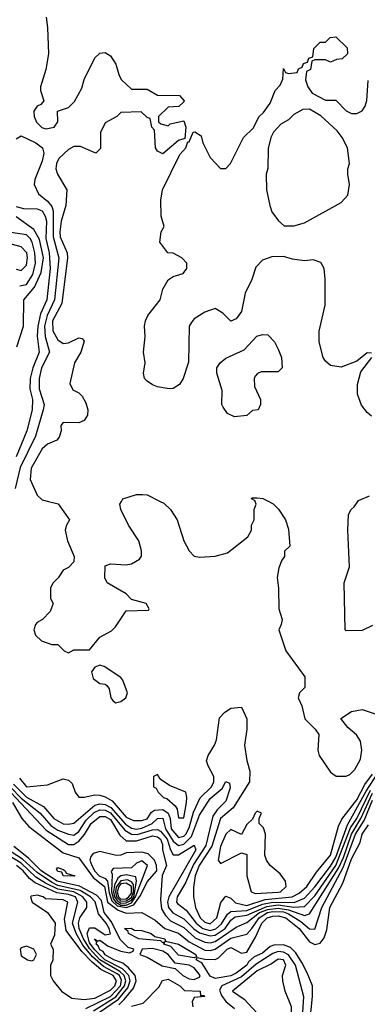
# Model space of a CAD drawing. Header units: inches. Extents: x 2380053 to 2584298, y 380219 to 546618.
# Tile 692 of 788: x 2541824 to 2543150, y 478080 to 481840. Entities that reach past the tile are written whole.
import ezdxf

# ---------------------------------------------------------------- set-up
doc = ezdxf.new("R2010")
doc.units = ezdxf.units.IN
doc.header["$MEASUREMENT"] = 0
doc.layers.add('C5447', color=7, linetype='Continuous')
doc.layers.add('C5448', color=7, linetype='Continuous')

msp = doc.modelspace()

# ---------------------------------------------------------------- linework, layer by layer
at = {"layer": 'C5447', "color": 2}
for points, elevation in [([(2541933.4, 480000), (2541970.5, 479990.5), (2542014, 479930), (2542002, 479910), (2541998, 479890), (2542006.8, 479850), (2542031.3, 479790), (2542030.9, 479769.1), (2542010, 479748), (2541990, 479738), (2541971.1, 479708.9), (2541952, 479690), (2541942, 479670), (2541942, 479630), (2541951.3, 479610), (2541939.8, 479580.2), (2541911.1, 479548.9), (2541890, 479538), (2541884.7, 479530), (2541878, 479510), (2541884.7, 479490), (2541907.5, 479467.5), (2541946, 479454), (2541970, 479454), (2541994, 479430), (2542010, 479422), (2542030, 479434), (2542090, 479434), (2542130, 479482), (2542173.6, 479506.4), (2542190, 479522), (2542230, 479582), (2542315.3, 479584.7), (2542318, 479590), (2542306, 479610), (2542250, 479626), (2542230, 479648), (2542158, 479690), (2542148.9, 479708.9), (2542150, 479754), (2542170, 479762), (2542230, 479758), (2542250, 479762), (2542280.4, 479779.6), (2542288.7, 479791.3), (2542288.9, 479811.1), (2542278, 479850), (2542239.3, 479910), (2542209.3, 479970), (2542206, 479990), (2542212, 480000)], 26), ([(2542360.1, 480000), (2542373.4, 479993.4), (2542399.1, 479970), (2542424.9, 479930), (2542450.7, 479850), (2542470, 479811), (2542490, 479790.8), (2542510, 479787.3), (2542570, 479790.8), (2542616.5, 479803.5), (2542694.6, 479865.4), (2542708, 479890), (2542708, 479910), (2542718, 479930), (2542718, 479970), (2542726, 479990), (2542722.7, 480000)], 26), ([(2542774, 480000), (2542791.1, 479991.1), (2542810.9, 479970.9), (2542838, 479930), (2542850, 479894), (2542854, 479830), (2542834, 479810), (2542834, 479790), (2542823.6, 479776.4), (2542812.7, 479747.3), (2542806, 479710), (2542811.1, 479668.9), (2542812, 479590), (2542824.7, 479550), (2542822, 479530), (2542812, 479510), (2542838.8, 479430), (2542911.3, 479330), (2542911.3, 479290), (2542892, 479270), (2542886.8, 479250), (2542899.8, 479219.8), (2542911.3, 479170), (2542951.1, 479131.1), (2542964.7, 479110), (2542961, 479050), (2542966, 479030), (2543010, 478966), (2543030.9, 478950.9), (2543069, 478951), (2543083.1, 478956.9), (2543103.1, 478976.9), (2543124, 479016), (2543129.2, 479050), (2543124.7, 479084.7), (2543109.1, 479109.1), (2543076.4, 479136.4), (2543048.9, 479171.1), (2543090, 479198), (2543130, 479206), (2543210, 479179.1)], 26), ([(2543170, 479526), (2543130, 479508), (2543070, 479506), (2543066, 479510), (2543062, 479690), (2543082, 479750), (2543075.3, 479890), (2543078, 479950), (2543088, 479970), (2543100.4, 479979.6), (2543114, 480000)], 26), ([(2541823.1, 478943.1), (2541850, 478911), (2541930, 478918), (2541990, 478941), (2542010, 478936), (2542023.5, 478923.5), (2542036, 478890), (2542050, 478871.3), (2542070, 478870.7), (2542110, 478879.5), (2542130, 478878.9), (2542150, 478872), (2542176.7, 478856.7), (2542230, 478794), (2542257.8, 478782.2), (2542290, 478781.8), (2542310, 478788.4), (2542326.9, 478813.1), (2542338.7, 478821.3), (2542370, 478824.3), (2542390.9, 478810), (2542398.4, 478790), (2542401.2, 478750), (2542430, 478716.6), (2542450, 478721.8), (2542457.3, 478730), (2542470, 478754.4), (2542486.9, 478813.1), (2542512.2, 478867.8), (2542555.3, 478910), (2542565, 478930), (2542564.2, 478950), (2542542.4, 478990), (2542536.9, 479010), (2542542.9, 479030), (2542567.6, 479070), (2542574.7, 479090), (2542586.6, 479173.4), (2542605.6, 479194.4), (2542630, 479211.3), (2542670, 479214), (2542691, 479170), (2542690.8, 479130), (2542681.6, 479070), (2542690.6, 479010.6), (2542702, 478970), (2542700.5, 478930), (2542638.5, 478830), (2542590, 478789.7), (2542556.5, 478683.5), (2542508.9, 478610), (2542493.6, 478570), (2542486.4, 478526.4), (2542487, 478490), (2542495, 478450), (2542512.4, 478410), (2542530, 478393.4), (2542550, 478387.3), (2542575.5, 478410), (2542591.1, 478468.9), (2542610, 478493), (2542630, 478484.9), (2542647.3, 478467.3), (2542690, 478457.6), (2542760.4, 478479.6), (2542863.7, 478490), (2542890, 478503.8), (2542918.8, 478530), (2542955.8, 478584.2), (2543009.7, 478650), (2543040.4, 478759.6), (2543053.4, 478786.6), (2543110, 478861.3), (2543141.1, 478918.9), (2543170, 478958.8)], 22), ([(2541800.7, 478920.7), (2541850, 478871.5), (2541914.7, 478834.7), (2541954.6, 478790), (2541990, 478769.4), (2542010, 478767.3), (2542030, 478771.8), (2542110, 478840.9), (2542130, 478845.5), (2542150, 478842.5), (2542171.1, 478831.1), (2542227.9, 478767.9), (2542250, 478752.2), (2542270, 478748.5), (2542290, 478752), (2542329.8, 478770), (2542350, 478788.9), (2542370, 478791.3), (2542379.6, 478750), (2542410, 478703.2), (2542430, 478686.2), (2542450, 478691.6), (2542479.1, 478720.9), (2542510, 478802.6), (2542550, 478865.3), (2542596.4, 478903.6), (2542610, 478931), (2542624.7, 478924.7), (2542626.4, 478906.4), (2542610, 478856), (2542577.4, 478822.6), (2542561.2, 478798.8), (2542533.6, 478686.4), (2542486.7, 478613.3), (2542456, 478544), (2542424.5, 478490), (2542422.3, 478470), (2542425.4, 478465.4), (2542459.2, 478439.2), (2542496.8, 478390), (2542522.4, 478370), (2542550, 478362.1), (2542572.1, 478367.9), (2542593.3, 478386.7), (2542616.3, 478423.7), (2542630, 478434.2), (2542690, 478438.2), (2542750, 478462.2), (2542790, 478469.8), (2542871.6, 478468.4), (2542910, 478484.8), (2542950, 478528.4), (2543010, 478608.1), (2543030, 478641.6), (2543075, 478765), (2543146.3, 478893.7), (2543190, 478962.7)], 18), ([(2541790, 478908.2), (2541830, 478867.7), (2541902, 478810), (2541942.3, 478762.3), (2541970, 478745), (2542010, 478729.2), (2542030, 478726.5), (2542050, 478739.6), (2542077.4, 478782.6), (2542108, 478812), (2542130, 478822.9), (2542150, 478821.4), (2542170.6, 478810.6), (2542224.5, 478744.5), (2542250, 478730.1), (2542272.1, 478727.9), (2542330, 478746.4), (2542350, 478747.1), (2542360.8, 478740.8), (2542386.4, 478710), (2542398.9, 478670), (2542410, 478650.3), (2542430, 478650.2), (2542490, 478687.7), (2542496.5, 478670), (2542393.5, 478490), (2542388.3, 478470), (2542391.8, 478450), (2542408.7, 478428.7), (2542450, 478406), (2542487.7, 478367.7), (2542510, 478353.1), (2542550, 478341), (2542570, 478344.2), (2542608.3, 478370), (2542630, 478401.6), (2542646.2, 478413.8), (2542690, 478419.9), (2542766.3, 478453.7), (2542810, 478459.3), (2542870, 478450.5), (2542910, 478454), (2542950, 478494.3), (2543030, 478610.1), (2543086.5, 478753.5), (2543110.3, 478790), (2543162.7, 478897.3)], 14), ([(2541790, 478888.8), (2541925.3, 478745.3), (2542010, 478690.2), (2542030, 478690.2), (2542050, 478702.6), (2542071.7, 478728.3), (2542096.5, 478770), (2542130, 478797.6), (2542150, 478797.7), (2542170, 478785.8), (2542205.9, 478725.9), (2542230, 478703.7), (2542270, 478704.5), (2542330, 478722.7), (2542350, 478719.3), (2542360.7, 478710), (2542369.1, 478690), (2542369.1, 478670), (2542384.2, 478610), (2542367.7, 478572.3), (2542360.8, 478479.2), (2542364.4, 478444.4), (2542379.6, 478419.6), (2542399.3, 478399.3), (2542450, 478372.7), (2542493.6, 478333.6), (2542530, 478317.8), (2542550, 478315.1), (2542570, 478319.5), (2542650, 478374.9), (2542690, 478392), (2542738.3, 478430), (2542770, 478442.5), (2542810, 478447.3), (2542850, 478440.9), (2542910, 478418.9), (2542930, 478425.7), (2543039.6, 478600.4), (2543058.8, 478641.2), (2543090, 478730), (2543125.7, 478790), (2543170, 478886.5)], 10), ([(2541796.5, 478850), (2541831.6, 478790), (2541859.3, 478759.3), (2541990, 478658), (2542050, 478639.5), (2542104.1, 478564.1), (2542147.6, 478530), (2542158.9, 478470), (2542199.1, 478439.1), (2542230, 478428.2), (2542290.3, 478430.3), (2542340.7, 478400.7), (2542377.6, 478370), (2542430, 478351.1), (2542470, 478318.7), (2542530, 478286.4), (2542550, 478285), (2542570, 478290.9), (2542630, 478332.1), (2542690, 478348.1), (2542710, 478369.1), (2542737, 478410), (2542769, 478430), (2542790, 478434.3), (2542830, 478432.6), (2542850, 478425.7), (2542896.5, 478396.5), (2542930, 478367.7), (2542950, 478366.4), (2542976.3, 478450), (2543057.8, 478602.2), (2543105.3, 478730), (2543138.3, 478781.7), (2543170, 478859.8)], 6), ([(2542931.1, 478010), (2542940.7, 478110), (2542940.4, 478150), (2542920.8, 478200.8), (2542899.8, 478239.8), (2542876.9, 478276.9), (2542856.7, 478296.6), (2542830, 478306.8), (2542793.7, 478306.4), (2542779.8, 478300.2), (2542750, 478275.1), (2542718.2, 478261.8), (2542697.4, 478242.6), (2542690, 478229), (2542650, 478198.4), (2542630, 478188.7), (2542570, 478178.7), (2542550, 478187.6), (2542518.9, 478238.9), (2542497.2, 478250), (2542501.5, 478258.5), (2542530, 478252.2), (2542570, 478251.5), (2542582.5, 478257.5), (2542615.1, 478290), (2542630, 478297.4), (2542670, 478274.9), (2542690, 478279.3), (2542723.9, 478336.1), (2542747.8, 478390), (2542768, 478410), (2542790, 478416.4), (2542810, 478417.7), (2542839.6, 478410), (2542890.1, 478370.1), (2542930, 478319), (2542950, 478308.5), (2542970, 478314), (2542985.9, 478334.1), (2542995.6, 478364.4), (2543007.3, 478450), (2543057.3, 478542.7), (2543090, 478635.8), (2543122.5, 478697.5), (2543129.9, 478730), (2543155.2, 478764.8)], 2), ([(2542105.2, 478054.8), (2542191.3, 478108.7), (2542224.4, 478150), (2542229.1, 478170), (2542222.3, 478190), (2542205.9, 478205.9), (2542130, 478250.3), (2542090, 478293.2), (2542067.2, 478330), (2542051.3, 478370), (2542048.7, 478390), (2542052.9, 478410), (2542079.7, 478450), (2542079.8, 478470), (2542065, 478490), (2542030, 478509.9), (2541970, 478519.8), (2541922.9, 478542.9), (2541885.9, 478565.9), (2541830, 478619), (2541761.1, 478661.1)], 14), ([(2542127.8, 478050), (2542200.7, 478099.3), (2542236.9, 478143.1), (2542245.8, 478170), (2542240.4, 478190), (2542215.8, 478215.8), (2542149, 478250), (2542110, 478287.4), (2542090, 478314.8), (2542081.1, 478350), (2542090, 478371.7), (2542110, 478372.3), (2542150, 478345), (2542170.5, 478349.5), (2542165.7, 478370), (2542153.9, 478390), (2542125, 478425), (2542111.3, 478471.3), (2542093.6, 478490), (2542054.5, 478514.5), (2541970, 478533.7), (2541945.8, 478545.8), (2541890, 478583.1), (2541834.8, 478634.8), (2541774, 478674)], 10), ([(2542201.9, 478078.1), (2542221.9, 478098.1), (2542258.3, 478141.7), (2542268.6, 478170), (2542264.1, 478190), (2542239, 478219), (2542217.3, 478237.3), (2542183.5, 478250), (2542150, 478269.4), (2542142.1, 478282.1), (2542130, 478288.1), (2542123.7, 478303.7), (2542115.4, 478310), (2542118.4, 478318.4), (2542109.9, 478330.1), (2542121.6, 478321.6), (2542130, 478324.6), (2542161.5, 478301.5), (2542210, 478282.7), (2542243.1, 478276.9), (2542257.2, 478282.8), (2542259, 478290), (2542237.2, 478297.3), (2542207.1, 478327.1), (2542174.7, 478394.7), (2542146.6, 478430), (2542136.6, 478476.6), (2542117.3, 478497.3), (2542051.6, 478531.6), (2541967.5, 478550), (2541906.1, 478590), (2541858.1, 478638.1), (2541802.1, 478682.1)], 6), ([(2542075.8, 478064.2), (2542170, 478109.2), (2542208.4, 478150), (2542212.1, 478172.1), (2542204.3, 478190), (2542196.4, 478196.4), (2542144.3, 478224.3), (2542101.6, 478261.6), (2542065.4, 478305.4), (2542039.1, 478350), (2542025.2, 478390), (2542045.2, 478470), (2542036.5, 478490), (2542010, 478499.7), (2541965.5, 478505.5), (2541883.5, 478543.5), (2541861, 478561), (2541837.7, 478590), (2541811.6, 478610)], 18), ([(2542902, 478010), (2542908, 478108), (2542876.3, 478230), (2542850, 478269), (2542830, 478279), (2542810, 478281.1), (2542790, 478274.1), (2542726.4, 478233.6), (2542670, 478185), (2542594.9, 478150), (2542586.5, 478133.5), (2542593.5, 478113.5), (2542610, 478090.3), (2542643.7, 478063.7)], 6), ([(2542250, 478073.4), (2542295.1, 478084.9), (2542355.1, 478144.9), (2542368.9, 478171.1), (2542390, 478176.3), (2542434.8, 478150), (2542452.8, 478132.8), (2542512, 478130), (2542514, 478114), (2542526, 478114), (2542530.8, 478109.2), (2542490, 478106), (2542482, 478090), (2542484.7, 478070)], 2)]:
    msp.add_lwpolyline(points, dxfattribs=dict(at, elevation=elevation))
for points, elevation in [([(2542130, 479375.3), (2542110, 479368), (2542098, 479350), (2542104.5, 479324.5), (2542130, 479304.7), (2542150, 479302), (2542156.9, 479296.9), (2542164.7, 479284.7), (2542171.3, 479250), (2542179.8, 479239.8), (2542190, 479231.3), (2542210, 479236), (2542228.7, 479250), (2542235.3, 479270), (2542218, 479318), (2542210, 479328), (2542146, 479370)], 26), ([(2542350, 478958), (2542334, 478950), (2542334, 478910), (2542344.7, 478904.7), (2542352, 478890), (2542372, 478870), (2542385.5, 478865.5), (2542417.7, 478837.7), (2542424.8, 478824.8), (2542430, 478792), (2542450, 478792), (2542460.7, 478850), (2542462, 478870), (2542457.2, 478890), (2542396, 478916), (2542360.2, 478940.2)], 26), ([(2542730, 478818), (2542722, 478810), (2542712.7, 478787.3), (2542690, 478766), (2542670, 478728), (2542630, 478748), (2542610, 478729.2), (2542590, 478682), (2542581, 478630), (2542590, 478618), (2542670, 478658), (2542690, 478652), (2542690.9, 478570.9), (2542706.8, 478510), (2542723.7, 478503.7), (2542810, 478508.1), (2542819.3, 478510), (2542840.9, 478530), (2542838, 478550), (2542817.6, 478577.6), (2542779, 478610), (2542765.2, 478630), (2542759, 478650), (2542762, 478730), (2542753.6, 478753.6), (2542738, 478770), (2542738, 478790), (2542746, 478810)], 26), ([(2542130, 478663.6), (2542104.6, 478655.4), (2542095.2, 478644.8), (2542091.4, 478630), (2542098.8, 478610), (2542110, 478587.8), (2542126.6, 478570), (2542150, 478560.1), (2542158.8, 478550), (2542165.2, 478505.2), (2542174.9, 478474.9), (2542195.4, 478455.4), (2542230, 478449.6), (2542260, 478460), (2542285, 478495), (2542310, 478547.2), (2542347.1, 478590), (2542346.3, 478610), (2542338.8, 478630), (2542314, 478654), (2542290, 478661), (2542230, 478658.4), (2542210.3, 478649.7), (2542191.4, 478648.6)], 10), ([(2542290, 478628.2), (2542270, 478619.1), (2542250, 478601.2), (2542180.9, 478599.1), (2542172.3, 478587.7), (2542176.7, 478576.7), (2542174.4, 478510), (2542181.7, 478481.7), (2542190.3, 478470.3), (2542210, 478458.7), (2542230, 478458.4), (2542250, 478467.4), (2542266.1, 478490), (2542311.6, 478610)], 14), ([(2542030, 478569.6), (2541989.5, 478570), (2541985.2, 478585.2), (2541970, 478587.3), (2541964, 478596), (2541970, 478602), (2541990, 478594.8), (2541998, 478590), (2542001, 478581), (2542034, 478570)], 2), ([(2542230, 478573.8), (2542210, 478571.2), (2542198.1, 478561.9), (2542185.1, 478534.9), (2542181.9, 478510), (2542186, 478490), (2542195.8, 478475.8), (2542210, 478466.5), (2542230, 478467), (2542250, 478478.1), (2542258.8, 478490), (2542269.9, 478549.9), (2542266.6, 478566.6)], 18), ([(2542234.9, 478554.9), (2542210, 478551.8), (2542192.6, 478527.4), (2542189.5, 478510), (2542193.8, 478490), (2542210, 478474.2), (2542230, 478475), (2542250, 478488.1), (2542258.3, 478510), (2542257.6, 478537.6), (2542250, 478548.1)], 22), ([(2542230, 478543), (2542210, 478540.1), (2542202.1, 478530), (2542196.3, 478510), (2542201.5, 478490), (2542210, 478481.6), (2542230, 478482.6), (2542240.9, 478490), (2542250, 478505), (2542250.1, 478530.1)], 26), ([(2541890, 478497), (2541867.5, 478492.5), (2541864.7, 478490), (2541871.3, 478470), (2541930, 478431), (2541959.1, 478390), (2541956.3, 478343.7), (2541942, 478310), (2541951.3, 478290), (2541950.9, 478249.1), (2541942, 478230), (2541942, 478190), (2541951.3, 478170), (2541982.8, 478130), (2542023.1, 478103.1), (2542070, 478098.2), (2542110, 478104), (2542170, 478133.7), (2542187.1, 478150), (2542193, 478170), (2542180.6, 478190), (2542133.5, 478213.5), (2542100.4, 478240.3), (2542061.4, 478281.4), (2542001.2, 478361.2), (2541995.3, 478404.7), (2542007, 478470), (2541990, 478478.5), (2541922.5, 478482.5), (2541914, 478490)], 22), ([(2542490, 478257.2), (2542430, 478267.3), (2542400.5, 478300.5), (2542374, 478310), (2542378, 478318), (2542370, 478315.3), (2542362, 478322), (2542279, 478330), (2542239, 478350), (2542238, 478358), (2542224, 478370), (2542249.6, 478370.4), (2542262.5, 478362.5), (2542290, 478362.4), (2542326, 478350), (2542339.3, 478339.3), (2542377.3, 478330), (2542380.5, 478320.5), (2542430, 478310.2), (2542496.4, 478270), (2542498.5, 478261.5)], 2), ([(2541850, 478302), (2541830, 478295.3), (2541826, 478290), (2541830, 478264.7), (2541854, 478250), (2541870, 478246), (2541878, 478250), (2541888, 478270), (2541878, 478290)], 22), ([(2542330, 478292.6), (2542291.3, 478290), (2542282, 478270), (2542310, 478260.2), (2542366.9, 478226.9), (2542416.5, 478216.5), (2542446.3, 478190), (2542470, 478177.7), (2542490, 478174.2), (2542510, 478183.8), (2542512.4, 478190), (2542490, 478219), (2542470, 478229.8), (2542417.4, 478237.4), (2542390.7, 478270.7), (2542370, 478283.4)], 6), ([(2542810, 478252.2), (2542785.2, 478234.8), (2542730, 478207.7), (2542636.3, 478130), (2542679.7, 478099.7), (2542747.4, 478027.4), (2542763, 478003), (2542772.7, 477950), (2542787.2, 477927.2), (2542831, 477911), (2542850, 477898), (2542870, 477932), (2542872.8, 477950), (2542859.5, 477990), (2542860.7, 478070), (2542836.9, 478130), (2542827.3, 478170), (2542827, 478190), (2542838.9, 478230), (2542830, 478249.3)], 10)]:
    msp.add_lwpolyline(points, close=True, dxfattribs=dict(at, elevation=elevation))
at = {"layer": 'C5448', "color": 2}
for points, elevation in [([(2541924.4, 481850), (2541930.3, 481810), (2541933.7, 481710), (2541923.1, 481650), (2541903.4, 481583.4), (2541903, 481570), (2541916, 481530), (2541904, 481516), (2541890, 481509.3), (2541878.4, 481490), (2541879.5, 481470), (2541888.2, 481448.2), (2541908.2, 481428.2), (2541923.4, 481423.4), (2541956, 481430), (2541969.5, 481450), (2541968, 481490), (2542010, 481504.7), (2542032.7, 481527.3), (2542061.2, 481578.8), (2542070, 481612), (2542110, 481694), (2542130, 481712), (2542150, 481714), (2542170, 481702), (2542191.3, 481670), (2542202, 481630), (2542211.6, 481611.6), (2542250, 481574), (2542310, 481574), (2542350, 481552), (2542434, 481550), (2542452, 481530), (2542450, 481526), (2542431.6, 481508.4), (2542390, 481506), (2542354, 481470), (2542354, 481450), (2542362, 481442), (2542390, 481434), (2542398, 481442), (2542450, 481454), (2542458, 481430), (2542454, 481386), (2542430, 481378), (2542370, 481328), (2542350, 481338), (2542342, 481350), (2542338, 481418), (2542328, 481430), (2542322, 481462), (2542310, 481466), (2542287.3, 481487.3), (2542210, 481486), (2542194, 481470), (2542150, 481446), (2542131.6, 481408.4), (2542131.6, 481348.4), (2542114, 481330), (2542056, 481356), (2542030, 481356), (2542010, 481344.5), (2541973, 481310), (2541964.9, 481290), (2541962.4, 481270), (2541967.7, 481250), (2542004, 481190), (2542000.4, 481130), (2541981.6, 481070), (2541977.5, 481030), (2541977.8, 481010), (2542005, 480950), (2542006.4, 480930), (2541984.2, 480755.8), (2541949.4, 480690), (2541950, 480651.3), (2541970, 480617.1), (2541990, 480603.8), (2542010, 480606), (2542050, 480624.9), (2542062, 480622), (2542070, 480612), (2542057.1, 480570), (2542032.7, 480530), (2542014.9, 480450), (2542026.3, 480426.3), (2542050, 480415.5), (2542062.3, 480402.3), (2542076.5, 480376.5), (2542084.2, 480350), (2542083.1, 480330), (2542070, 480309.6), (2542050, 480300.5), (2541990, 480302), (2541981, 480290), (2541982, 480270), (2541974.9, 480245.1), (2541965.5, 480234.5), (2541930, 480218.4), (2541910, 480200.9), (2541867.3, 480127.3), (2541864.5, 480084.5), (2541890, 480024.7), (2541910, 480006), (2541933.4, 480000)], 26), ([(2543166, 480566), (2543150, 480568), (2543110, 480535.3), (2543050, 480513.2), (2543010, 480519), (2542990, 480535.3), (2542981.2, 480550), (2542966, 480610), (2542966.6, 480650), (2542989.5, 480750), (2542989.5, 480849.5), (2542985.2, 480890), (2542972.9, 480912.9), (2542943.1, 480923.1), (2542910, 480919), (2542864.7, 480924.7), (2542830, 480935.3), (2542785.4, 480934.6), (2542750, 480922), (2542724.9, 480895.1), (2542710, 480848), (2542684.5, 480795.5), (2542670, 480726), (2542650, 480698), (2542630, 480688.7), (2542598.9, 480718.9), (2542570, 480737.2), (2542530, 480722.7), (2542490, 480697.2), (2542477.5, 480682.5), (2542470.5, 480669.5), (2542467.7, 480532.3), (2542448, 480470), (2542433.7, 480446.3), (2542410, 480432), (2542394, 480430), (2542350, 480437.6), (2542330, 480445.1), (2542310, 480459.5), (2542300.7, 480470), (2542296.2, 480490), (2542302.9, 480530), (2542296.3, 480570), (2542303, 480630), (2542299.7, 480670), (2542303.5, 480690), (2542312.8, 480710), (2542359.5, 480770), (2542370, 480811.3), (2542390, 480846.8), (2542410, 480858.8), (2542448, 480870), (2542462, 480890), (2542462, 480910), (2542442, 480930), (2542410, 480948.7), (2542388.7, 480950), (2542359, 480990), (2542364, 481030), (2542375.3, 481050), (2542364, 481090), (2542362.7, 481150), (2542369.3, 481190), (2542434.6, 481325.4), (2542458, 481350), (2542466, 481374), (2542470, 481374), (2542486, 481410), (2542491.6, 481411.6), (2542516, 481396), (2542522, 481370), (2542550, 481314), (2542590, 481272), (2542610, 481272), (2542628, 481290), (2542678, 481390), (2542714.6, 481425.4), (2542738, 481470), (2542754.6, 481485.4), (2542779, 481521), (2542798, 481570), (2542818, 481590), (2542827.3, 481612.7), (2542830, 481654), (2542838, 481638), (2542850, 481634), (2542882, 481638), (2542887.3, 481652.7), (2542902, 481658), (2542907.3, 481672.7), (2542922, 481678), (2542927.3, 481692.7), (2542942, 481698), (2542946, 481730), (2542970, 481754), (2542990, 481754), (2543008.4, 481771.6), (2543030, 481774), (2543072.7, 481732.7), (2543074, 481710), (2543054, 481690), (2543032.7, 481687.3), (2543010, 481678), (2542990, 481686), (2542950, 481686), (2542938, 481682), (2542934, 481650), (2542918, 481642), (2542914, 481610), (2542923.6, 481583.6), (2542939.6, 481559.6), (2542990, 481532), (2543030, 481532), (2543070, 481492), (2543090, 481482), (2543110, 481482), (2543130, 481492), (2543142, 481510), (2543148.9, 481531.1), (2543152.9, 481607.1)], 26), ([(2541810, 481384.7), (2541830, 481396), (2541886, 481370), (2541910.6, 481350), (2541915.8, 481330), (2541910, 481299), (2541881.6, 481230), (2541879.3, 481210), (2541895.3, 481175.3), (2541930, 481147.2), (2541946.9, 481126.9), (2541952, 481110), (2541951.8, 481010), (2541973.1, 480930), (2541957, 480770), (2541928.2, 480710), (2541918.5, 480670), (2541920.9, 480630), (2541937.3, 480570), (2541907.5, 480510), (2541898.5, 480470), (2541898.5, 480430), (2541917, 480370), (2541914, 480350), (2541883.9, 480250), (2541825.4, 480130), (2541807, 480050)], 22), ([(2541810, 481126), (2541838.4, 481118.4), (2541890, 481117.6), (2541910, 481110.2), (2541921.6, 481090), (2541925.8, 481070), (2541924.2, 481004.2), (2541935.8, 480950), (2541940.2, 480890), (2541927.9, 480770), (2541902.9, 480717.2), (2541892.7, 480670), (2541890.8, 480630.8), (2541897.8, 480570), (2541874, 480510), (2541863.8, 480470), (2541863, 480430), (2541872.8, 480390), (2541872.1, 480350), (2541851.1, 480270), (2541811, 480170)], 18), ([(2541813.1, 480590), (2541838.3, 480670), (2541839.1, 480770), (2541881, 480819), (2541905.4, 480874.6), (2541914.5, 480930), (2541900, 481000), (2541878.3, 481038.3), (2541810, 481087)], 18), ([(2541823.9, 480823.9), (2541850, 480829.2), (2541873.5, 480866.5), (2541884.2, 480910), (2541881.7, 480950), (2541871.9, 480990), (2541863.9, 481003.9), (2541850, 481018.7), (2541790, 481027.4)], 22), ([(2541810, 480886.7), (2541830, 480882), (2541850, 480902.8), (2541853.6, 480930), (2541850.9, 480949.1), (2541830, 480972.4), (2541710, 481004.5)], 26), ([(2543166.2, 480326.2), (2543150, 480339.3), (2543128.2, 480368.2), (2543112.3, 480410), (2543112.7, 480447.3), (2543125.2, 480494.8), (2543168, 480550)], 26), ([(2542212, 480000), (2542218, 480010), (2542270, 480026.8), (2542292.9, 480027.1), (2542310, 480024.9), (2542360.1, 480000)], 26), ([(2542722.7, 480000), (2542722, 480002), (2542708, 480010), (2542710, 480014), (2542730, 480014), (2542751.6, 480011.6), (2542774, 480000)], 26), ([(2543114, 480000), (2543116.4, 480003.6), (2543158, 480022)], 26)]:
    msp.add_lwpolyline(points, dxfattribs=dict(at, elevation=elevation))
at = {"layer": 'C5448', "color": 2, "elevation": 26}
for points in [[(2542930, 481498), (2542903.6, 481496.4), (2542870, 481478), (2542850, 481458), (2542819.6, 481440.4), (2542792, 481410), (2542782, 481390), (2542771.6, 481348.4), (2542771.1, 481271.1), (2542764.7, 481250), (2542766, 481190), (2542778, 481130), (2542786.4, 481106.4), (2542811.6, 481071.6), (2542832.7, 481052.7), (2542870, 481052), (2542910, 481064.7), (2543050, 481142), (2543075.3, 481170), (2543082, 481210), (2543075.3, 481250), (2543075.3, 481270), (2543082, 481290), (2543074, 481350), (2543054, 481390), (2543035.1, 481415.1), (2542973.2, 481473.2)], [(2542643.1, 480323.1), (2542616.4, 480336.4), (2542600.2, 480360.2), (2542595.3, 480370), (2542596.4, 480423.6), (2542576, 480490), (2542576, 480510), (2542589.2, 480530), (2542610, 480546.8), (2542680.4, 480579.6), (2542729.1, 480630.9), (2542750, 480638), (2542770, 480636), (2542796, 480610), (2542810, 480582), (2542822.8, 480550), (2542824.7, 480510), (2542810, 480495.3), (2542745.4, 480494.6), (2542731.1, 480488.9), (2542722, 480478), (2542718, 480470), (2542719.6, 480439.6), (2542742, 480390), (2542742, 480370), (2542734, 480350), (2542712.7, 480347.3), (2542690, 480328)]]:
    msp.add_lwpolyline(points, close=True, dxfattribs=at)

doc.saveas('drawing.dxf')
